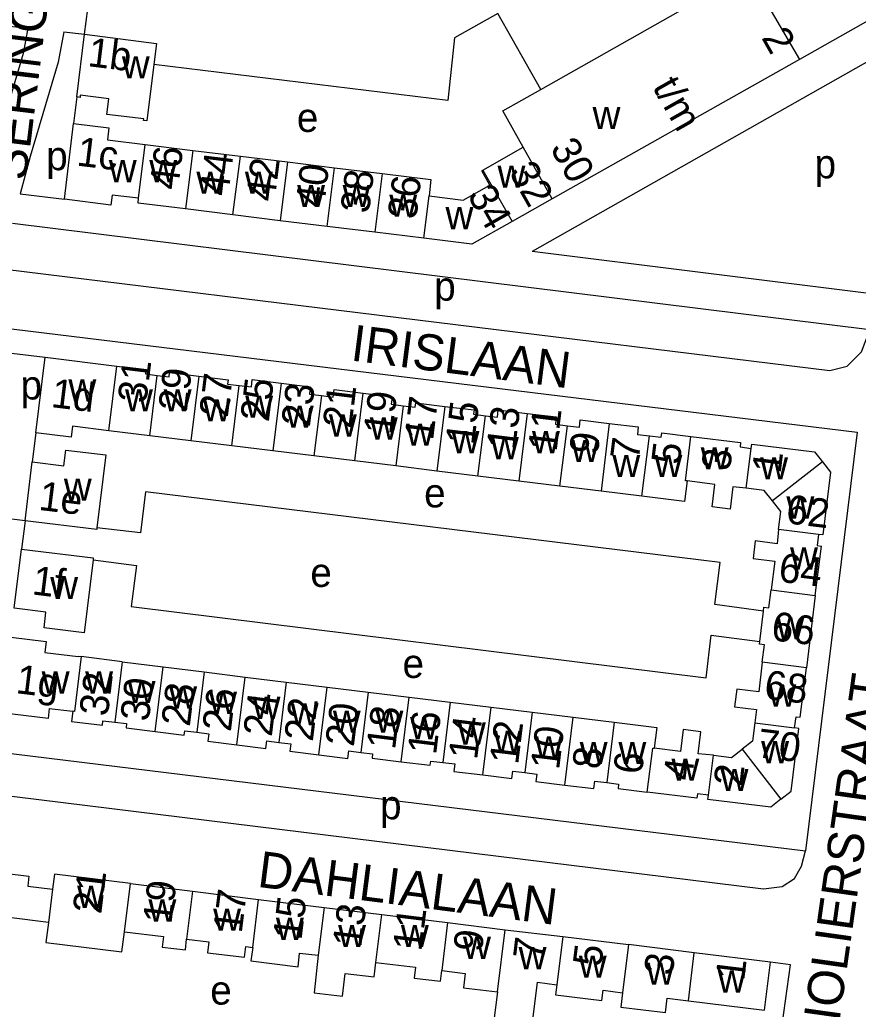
# Model space of a CAD drawing. Extents: x 161258 to 163262, y 380749 to 382054.
# Drawn here: x 162145.4 to 162261.5, y 381429.2 to 381566.3 of the extents above; entities that cross this region are included whole.
import ezdxf

# ---------------------------------------------------------------- set-up
doc = ezdxf.new("R2010")
doc.units = 0
for name, color, linetype in [('BLT_Basislijn', 7, 'Continuous'), ('BLT_Bebouwing', 7, 'Continuous'), ('BLT_Centroide', 7, 'Continuous'), ('BLT_Huisnummer', 7, 'Continuous'), ('BLT_Huisnummer_ tussenligend', 7, 'Continuous'), ('BLT_Huisnummer_reeks', 7, 'Continuous'), ('BLT_Onderverdeling_panden', 7, 'Continuous'), ('BLT_Straatnaam', 7, 'Continuous')]:
    doc.layers.add(name, color=color, linetype=linetype)

msp = doc.modelspace()

# ---------------------------------------------------------------- linework, layer by layer
at = {"layer": 'BLT_Basislijn'}
for p, q in [((162154.38, 381564.32), (162154.81, 381567.82)), ((162138.07, 381566.04), (162146.53, 381565.15)), ((162151.52, 381564.62), (162154.38, 381564.32)), ((162269.26, 381564.19), (162216.32, 381534.19)), ((162153.32, 381555.62), (162152.86, 381551.92)), ((162145.46, 381542.18), (162151.57, 381541.44)), ((162263.09, 381523.35), (162144.37, 381538.08)), ((162263.71, 381528.31), (162216.32, 381534.19)), ((162142.33, 381523.71), (162261.35, 381509.2)), ((162142.11, 381520.39), (162148.91, 381519.55)), ((162147.62, 381509.07), (162147.13, 381505.08)), ((162261.35, 381509.2), (162254.2, 381451.16)), ((162146.13, 381496.9), (162143.21, 381497.26)), ((162146.13, 381496.9), (162145.65, 381492.97)), ((162139.31, 381465.27), (162254.2, 381451.16))]:
    msp.add_line(p, q, dxfattribs=at)
for points in [[(162217.52, 381556.66), (162211.59, 381567.18), (162205.6, 381563.81), (162204.68, 381555.13), (162163.96, 381560.12)], [(162146.53, 381565.15), (162145.86, 381561.63), (162142.02, 381548.74), (162140.44, 381542.78)], [(162151.52, 381564.62), (162150.72, 381560.45), (162146.84, 381547.39), (162145.46, 381542.18)], [(162143.37, 381531.75), (162257.55, 381517.73), (162259.97, 381518.33), (162261.93, 381520.3), (162263.09, 381523.35)], [(162248.36, 381484.4), (162241.64, 381485.33), (162242.39, 381491.12), (162162.82, 381500.91), (162162.11, 381495.22), (162156.08, 381495.91)], [(162155.54, 381491.48), (162161.55, 381490.73), (162160.84, 381485.01), (162240.41, 381475.14), (162241.11, 381481.06), (162247.84, 381480.2)], [(162137.88, 381459.56), (162248.35, 381445.94), (162250.95, 381446.22), (162252.67, 381447.37), (162253.65, 381449.05), (162254.2, 381451.16)], [(162249.59, 381417.11), (162252.11, 381435.39), (162249.32, 381435.78)]]:
    msp.add_lwpolyline(points, dxfattribs=at)
at = {"layer": 'BLT_Bebouwing'}
for p, q in [((162217.52, 381556.66), (162246.25, 381572.92)), ((162265.49, 381567.7), (162253.33, 381560.83)), ((162153.32, 381555.62), (162154.38, 381564.32)), ((162154.38, 381564.32), (162164.32, 381563.01)), ((162164.32, 381563.01), (162163.96, 381560.12)), ((162163.96, 381560.12), (162162.99, 381552.29)), ((162253.33, 381560.83), (162219.13, 381541.51)), ((162212.27, 381553.69), (162217.52, 381556.66)), ((162157.47, 381553.2), (162157.73, 381555.38)), ((162215.09, 381548.65), (162212.27, 381553.69)), ((162151.57, 381541.44), (162152.86, 381551.92)), ((162152.86, 381551.92), (162157.73, 381551.33)), ((162157.73, 381551.33), (162157.53, 381549.7)), ((162157.53, 381549.7), (162162.78, 381549.05)), ((162162.78, 381549.05), (162169.37, 381548.22)), ((162209.53, 381545.48), (162215.09, 381548.65)), ((162169.37, 381548.22), (162175.94, 381547.42)), ((162175.94, 381547.42), (162182.48, 381546.61)), ((162182.48, 381546.61), (162188.99, 381545.8)), ((162188.99, 381545.8), (162195.56, 381545.01)), ((162195.56, 381545.01), (162202.32, 381544.17)), ((162202.32, 381544.17), (162202.06, 381541.9)), ((162206.77, 381541.31), (162210.5, 381543.4)), ((162158.19, 381542.03), (162158.02, 381540.64)), ((162161.85, 381541.58), (162158.19, 381542.03)), ((162202.06, 381541.9), (162206.77, 381541.31)), ((162158.02, 381540.64), (162151.57, 381541.44)), ((162161.77, 381540.9), (162161.85, 381541.58)), ((162168.36, 381540.12), (162161.77, 381540.9)), ((162219.13, 381541.51), (162213.55, 381538.37)), ((162174.92, 381539.28), (162168.36, 381540.12)), ((162181.47, 381538.48), (162174.92, 381539.28)), ((162187.98, 381537.69), (162181.47, 381538.48)), ((162194.56, 381536.9), (162187.98, 381537.69)), ((162213.55, 381538.37), (162208, 381535.22)), ((162201.34, 381536.05), (162194.56, 381536.9)), ((162208, 381535.22), (162201.34, 381536.05)), ((162147.62, 381509.07), (162148.91, 381519.55)), ((162148.91, 381519.55), (162158.84, 381518.33)), ((162158.84, 381518.33), (162162.87, 381517.83)), ((162162.87, 381517.83), (162162.8, 381517.24)), ((162162.8, 381517.24), (162164.44, 381517.04)), ((162166.08, 381516.83), (162166.15, 381517.43)), ((162166.15, 381517.43), (162170.19, 381516.93)), ((162164.44, 381517.04), (162166.08, 381516.83)), ((162170.19, 381516.93), (162174.23, 381516.44)), ((162174.23, 381516.44), (162174.15, 381515.84)), ((162174.15, 381515.84), (162175.79, 381515.64)), ((162177.46, 381515.44), (162177.59, 381516.47)), ((162177.59, 381516.47), (162181.6, 381515.98)), ((162181.6, 381515.98), (162185.61, 381515.48)), ((162175.79, 381515.64), (162177.46, 381515.44)), ((162185.61, 381515.48), (162185.49, 381514.45)), ((162185.49, 381514.45), (162187.15, 381514.25)), ((162188.81, 381514.04), (162188.94, 381515.08)), ((162188.94, 381515.08), (162192.95, 381514.58)), ((162192.95, 381514.58), (162196.97, 381514.09)), ((162187.15, 381514.25), (162188.81, 381514.04)), ((162196.97, 381514.09), (162196.84, 381513.06)), ((162196.84, 381513.06), (162198.5, 381512.85)), ((162200.15, 381512.65), (162200.22, 381513.25)), ((162200.22, 381513.25), (162204.25, 381512.75)), ((162198.5, 381512.85), (162200.15, 381512.65)), ((162204.25, 381512.75), (162208.29, 381512.26)), ((162208.29, 381512.26), (162208.22, 381511.66)), ((162208.22, 381511.66), (162209.86, 381511.46)), ((162211.52, 381511.26), (162211.65, 381512.29)), ((162211.65, 381512.29), (162215.66, 381511.79)), ((162215.66, 381511.79), (162219.68, 381511.3)), ((162209.86, 381511.46), (162211.52, 381511.26)), ((162219.68, 381511.3), (162219.55, 381510.27)), ((162219.55, 381510.27), (162221.21, 381510.06)), ((162222.88, 381509.86), (162223, 381510.89)), ((162223, 381510.89), (162227.02, 381510.4)), ((162227.02, 381510.4), (162231.03, 381509.91)), ((162152.51, 381508.47), (162147.62, 381509.07)), ((162152.69, 381510), (162152.51, 381508.47)), ((162157.74, 381509.38), (162152.69, 381510)), ((162163.41, 381508.68), (162157.74, 381509.38)), ((162221.21, 381510.06), (162222.88, 381509.86)), ((162231.03, 381509.91), (162230.9, 381508.88)), ((162230.9, 381508.88), (162232.57, 381508.67)), ((162234.21, 381508.47), (162234.28, 381509.07)), ((162234.28, 381509.07), (162238.32, 381508.57)), ((162169.09, 381507.98), (162163.41, 381508.68)), ((162174.77, 381507.28), (162169.09, 381507.98)), ((162232.57, 381508.67), (162234.21, 381508.47)), ((162238.32, 381508.57), (162245.19, 381507.73)), ((162245.19, 381507.73), (162245.12, 381507.13)), ((162246.65, 381506.94), (162246.73, 381507.54)), ((162246.73, 381507.54), (162255.42, 381506.47)), ((162151.52, 381504.54), (162151.79, 381506.71)), ((162151.79, 381506.71), (162157.33, 381506.03)), ((162180.45, 381506.59), (162174.77, 381507.28)), ((162186.12, 381505.89), (162180.45, 381506.59)), ((162245.12, 381507.13), (162246.65, 381506.94)), ((162255.42, 381506.47), (162256.52, 381505.05)), ((162146.13, 381496.9), (162147.13, 381505.08)), ((162147.13, 381505.08), (162151.52, 381504.54)), ((162157.33, 381506.03), (162156.08, 381495.91)), ((162191.8, 381505.19), (162186.12, 381505.89)), ((162197.48, 381504.5), (162191.8, 381505.19)), ((162256.52, 381505.05), (162257.63, 381503.63)), ((162203.15, 381503.8), (162197.48, 381504.5)), ((162208.83, 381503.1), (162203.15, 381503.8)), ((162257.63, 381503.63), (162256.56, 381494.94)), ((162214.51, 381502.41), (162208.83, 381503.1)), ((162220.19, 381501.71), (162214.51, 381502.41)), ((162237.8, 381502.43), (162237.45, 381499.59)), ((162225.87, 381501.01), (162220.19, 381501.71)), ((162231.54, 381500.31), (162225.87, 381501.01)), ((162248.48, 381501.11), (162245.98, 381501.42)), ((162249.62, 381499.66), (162248.48, 381501.11)), ((162237.45, 381499.59), (162231.54, 381500.31)), ((162250.76, 381498.2), (162249.62, 381499.66)), ((162250.45, 381495.7), (162250.76, 381498.2)), ((162156.05, 381495.68), (162146.13, 381496.9)), ((162156.08, 381495.91), (162156.05, 381495.68)), ((162255.97, 381495.02), (162255.78, 381493.48)), ((162256.56, 381494.94), (162255.97, 381495.02)), ((162144.64, 381484.79), (162145.65, 381492.97)), ((162145.65, 381492.97), (162155.57, 381491.75)), ((162255.54, 381486.54), (162256.38, 381493.41)), ((162255.78, 381493.48), (162256.38, 381493.41)), ((162155.54, 381491.48), (162154.3, 381481.4)), ((162155.57, 381491.75), (162155.54, 381491.48)), ((162249.12, 381484.86), (162249.42, 381487.32)), ((162255.54, 381486.54), (162254.31, 381476.55)), ((162149.03, 381484.25), (162144.64, 381484.79)), ((162148.76, 381482.08), (162149.03, 381484.25)), ((162247.84, 381480.2), (162248.36, 381484.4)), ((162248.36, 381484.4), (162248.42, 381484.94)), ((162248.42, 381484.94), (162249.12, 381484.86)), ((162154.3, 381481.4), (162148.76, 381482.08)), ((162144.15, 381480.8), (162149.04, 381480.2)), ((162149.04, 381480.2), (162148.85, 381478.67)), ((162247.8, 381479.82), (162247.84, 381480.2)), ((162248.49, 381479.74), (162247.8, 381479.82)), ((162248.19, 381477.3), (162248.49, 381479.74)), ((162159.57, 381477.35), (162153.92, 381478.09)), ((162159.57, 381477.35), (162165.24, 381476.66)), ((162165.24, 381476.66), (162170.92, 381475.96)), ((162170.92, 381475.96), (162176.6, 381475.26)), ((162253.46, 381469.68), (162254.31, 381476.55)), ((162176.6, 381475.26), (162182.28, 381474.57)), ((162182.28, 381474.57), (162187.95, 381473.87)), ((162187.95, 381473.87), (162193.63, 381473.17)), ((162193.63, 381473.17), (162199.31, 381472.47)), ((162199.31, 381472.47), (162204.99, 381471.78)), ((162149.49, 381470.91), (162149.32, 381469.53)), ((162149.49, 381470.91), (162152.76, 381470.53)), ((162152.76, 381470.53), (162152.58, 381469.12)), ((162204.99, 381471.78), (162210.66, 381471.08)), ((162210.66, 381471.08), (162216.34, 381470.38)), ((162149.32, 381469.53), (162142.86, 381470.31)), ((162152.58, 381469.12), (162156.83, 381468.6)), ((162156.83, 381468.6), (162156.9, 381469.2)), ((162156.9, 381469.2), (162158.54, 381469)), ((162216.34, 381470.38), (162222.02, 381469.69)), ((162222.02, 381469.69), (162227.7, 381468.99)), ((162252.68, 381468.22), (162252.87, 381469.75)), ((162252.87, 381469.75), (162253.46, 381469.68)), ((162158.54, 381469), (162160.18, 381468.8)), ((162160.18, 381468.8), (162160.11, 381468.2)), ((162160.11, 381468.2), (162164.15, 381467.7)), ((162168.18, 381467.21), (162168.25, 381467.8)), ((162168.25, 381467.8), (162169.9, 381467.6)), ((162227.7, 381468.99), (162233.6, 381468.26)), ((162233.6, 381468.26), (162233.25, 381465.4)), ((162247.16, 381468.9), (162246.85, 381466.39)), ((162252.21, 381459.46), (162253.27, 381468.15)), ((162253.27, 381468.15), (162252.68, 381468.22)), ((162164.15, 381467.7), (162168.18, 381467.21)), ((162169.9, 381467.6), (162171.56, 381467.4)), ((162171.56, 381467.4), (162171.43, 381466.37)), ((162171.43, 381466.37), (162175.45, 381465.87)), ((162179.46, 381465.38), (162179.59, 381466.41)), ((162179.59, 381466.41), (162181.25, 381466.21)), ((162246.85, 381466.39), (162245.4, 381465.25)), ((162175.45, 381465.87), (162179.46, 381465.38)), ((162181.25, 381466.21), (162182.91, 381466)), ((162182.91, 381466), (162182.79, 381464.97)), ((162182.79, 381464.97), (162186.8, 381464.48)), ((162190.82, 381463.99), (162190.94, 381465.02)), ((162190.94, 381465.02), (162192.61, 381464.81)), ((162243.94, 381464.11), (162245.4, 381465.25)), ((162186.8, 381464.48), (162190.82, 381463.99)), ((162192.61, 381464.81), (162194.25, 381464.61)), ((162194.25, 381464.61), (162194.18, 381464.02)), ((162194.18, 381464.02), (162198.21, 381463.52)), ((162202.24, 381463.03), (162202.32, 381463.62)), ((162202.32, 381463.62), (162203.96, 381463.42)), ((162241.43, 381464.42), (162243.94, 381464.11)), ((162198.21, 381463.52), (162202.24, 381463.03)), ((162203.96, 381463.42), (162205.62, 381463.22)), ((162205.62, 381463.22), (162205.5, 381462.18)), ((162213.52, 381461.2), (162213.65, 381462.23)), ((162213.65, 381462.23), (162215.31, 381462.03)), ((162205.5, 381462.18), (162209.51, 381461.69)), ((162209.51, 381461.69), (162213.52, 381461.2)), ((162215.31, 381462.03), (162216.98, 381461.82)), ((162216.98, 381461.82), (162216.85, 381460.79)), ((162216.85, 381460.79), (162220.87, 381460.3)), ((162220.87, 381460.3), (162224.88, 381459.8)), ((162224.88, 381459.8), (162225.01, 381460.84)), ((162225.01, 381460.84), (162226.67, 381460.63)), ((162226.67, 381460.63), (162228.31, 381460.43)), ((162228.31, 381460.43), (162228.24, 381459.83)), ((162228.24, 381459.83), (162232.27, 381459.31)), ((162239.15, 381458.49), (162232.27, 381459.31)), ((162239.22, 381459.09), (162239.15, 381458.49)), ((162240.75, 381458.9), (162239.22, 381459.09)), ((162240.68, 381458.31), (162240.75, 381458.9)), ((162249.37, 381457.24), (162240.68, 381458.31)), ((162250.79, 381458.35), (162249.37, 381457.24)), ((162250.79, 381458.35), (162252.21, 381459.46)), ((162160.72, 381446.64), (162169.3, 381445.58)), ((162169.3, 381445.58), (162178.45, 381444.45)), ((162178.45, 381444.45), (162187.53, 381443.34)), ((162187.53, 381443.34), (162195.51, 381442.37)), ((162195.51, 381442.37), (162204.63, 381441.24)), ((162204.63, 381441.24), (162212.6, 381440.26)), ((162212.6, 381440.26), (162220.57, 381439.3)), ((162220.57, 381439.3), (162229.66, 381438.19)), ((162238.79, 381437.06), (162229.66, 381438.19)), ((162249.32, 381435.78), (162238.79, 381437.06))]:
    msp.add_line(p, q, dxfattribs=at)
for points in [[(162157.73, 381555.38), (162153.76, 381555.85), (162153.74, 381555.56), (162153.32, 381555.62)], [(162162.99, 381552.29), (162162.55, 381552.36), (162162.56, 381552.58), (162157.47, 381553.2)], [(162210.5, 381543.4), (162209.36, 381545.38), (162209.53, 381545.48)], [(162245.98, 381501.42), (162244.11, 381501.61), (162243.73, 381498.53), (162241.27, 381498.84), (162241.64, 381501.92), (162237.8, 381502.43)], [(162250.45, 381495.7), (162250.24, 381493.7), (162247.22, 381494.14), (162246.92, 381491.67), (162249.94, 381491.31), (162249.42, 381487.32)], [(162148.85, 381478.67), (162153.48, 381478.1), (162153.49, 381478.14), (162153.92, 381478.09)], [(162248.19, 381477.3), (162247.72, 381473.23), (162244.69, 381473.6), (162244.37, 381471.14), (162247.41, 381470.74), (162247.16, 381468.9)], [(162241.43, 381464.42), (162239.33, 381464.64), (162239.7, 381467.66), (162237.24, 381467.97), (162236.87, 381464.95), (162233.25, 381465.4)], [(162149.38, 381441.27), (162143.87, 381441.94), (162143.32, 381437.31), (162142.33, 381437.43), (162141.46, 381430.23), (162138.67, 381430.57), (162138.04, 381430.64), (162140.22, 381448.44)], [(162140.22, 381448.44), (162146.67, 381447.65), (162146.5, 381446.27), (162149.94, 381445.85)], [(162160.72, 381446.64), (162150.21, 381447.93), (162149.94, 381445.85)], [(162149.38, 381441.27), (162149.03, 381438.48), (162159.55, 381437.2), (162159.89, 381439.98)], [(162159.89, 381439.98), (162165.28, 381439.32), (162165.1, 381437.84), (162168.33, 381437.46), (162168.49, 381438.94)], [(162168.49, 381438.94), (162171.56, 381438.57), (162171.38, 381437.07), (162176.5, 381436.44), (162176.68, 381437.92), (162177.65, 381437.8)], [(162177.65, 381437.8), (162177.41, 381435.94), (162183.93, 381435.13), (162184.13, 381437.02), (162186.73, 381436.74)], [(162186.73, 381436.74), (162186.14, 381431.53), (162190.08, 381431.03), (162190.47, 381434.2), (162194.46, 381433.71), (162194.7, 381435.73)], [(162194.7, 381435.73), (162200.18, 381435.05), (162199.99, 381433.55), (162203.64, 381433.11), (162203.82, 381434.61)], [(162237.99, 381430.4), (162248.5, 381429.13), (162249.32, 381435.78)], [(162203.82, 381434.61), (162207.06, 381434.21), (162206.81, 381432.22), (162211.55, 381431.64)], [(162211.55, 381431.64), (162211.03, 381427.69), (162216.35, 381427.03), (162217.08, 381432.98), (162219.76, 381432.64)], [(162219.76, 381432.64), (162219.57, 381431.25), (162225.98, 381430.47), (162226.18, 381431.86), (162228.85, 381431.53)], [(162228.85, 381431.53), (162228.61, 381429.53), (162234.78, 381428.79), (162235.03, 381430.76), (162237.99, 381430.4)]]:
    msp.add_lwpolyline(points, dxfattribs=at)
at = {"layer": 'BLT_Onderverdeling_panden'}
for p, q in [((162246.25, 381572.92), (162253.33, 381560.83)), ((162161.85, 381541.58), (162162.78, 381549.05)), ((162219.13, 381541.51), (162215.09, 381548.65)), ((162169.37, 381548.22), (162168.36, 381540.12)), ((162174.92, 381539.28), (162175.94, 381547.42)), ((162182.48, 381546.61), (162181.47, 381538.48)), ((162187.98, 381537.69), (162188.99, 381545.8)), ((162195.56, 381545.01), (162194.56, 381536.9)), ((162209.53, 381545.48), (162213.55, 381538.37)), ((162201.34, 381536.05), (162202.06, 381541.9)), ((162157.74, 381509.38), (162158.84, 381518.33)), ((162163.41, 381508.68), (162164.44, 381517.04)), ((162170.19, 381516.93), (162169.09, 381507.98)), ((162181.6, 381515.98), (162180.45, 381506.59)), ((162174.77, 381507.28), (162175.79, 381515.64)), ((162191.8, 381505.19), (162192.95, 381514.58)), ((162187.15, 381514.25), (162186.12, 381505.89)), ((162198.5, 381512.85), (162197.48, 381504.5)), ((162204.25, 381512.75), (162203.15, 381503.8)), ((162215.66, 381511.79), (162214.51, 381502.41)), ((162208.83, 381503.1), (162209.86, 381511.46)), ((162227.02, 381510.4), (162225.87, 381501.01)), ((162220.19, 381501.71), (162221.21, 381510.06)), ((162231.54, 381500.31), (162232.57, 381508.67)), ((162237.57, 381502.46), (162238.32, 381508.57)), ((162245.98, 381501.42), (162246.65, 381506.94)), ((162256.52, 381505.05), (162249.62, 381499.66)), ((162237.8, 381502.43), (162237.57, 381502.46)), ((162255.97, 381495.02), (162250.45, 381495.7)), ((162249.42, 381487.32), (162255.54, 381486.54)), ((162159.57, 381477.35), (162158.54, 381469)), ((162164.15, 381467.7), (162165.24, 381476.66)), ((162170.92, 381475.96), (162169.9, 381467.6)), ((162254.31, 381476.55), (162248.19, 381477.3)), ((162175.45, 381465.87), (162176.6, 381475.26)), ((162182.28, 381474.57), (162181.25, 381466.21)), ((162186.8, 381464.48), (162187.95, 381473.87)), ((162193.63, 381473.17), (162192.61, 381464.81)), ((162198.21, 381463.52), (162199.31, 381472.47)), ((162204.99, 381471.78), (162203.96, 381463.42)), ((162209.51, 381461.69), (162210.66, 381471.08)), ((162216.34, 381470.38), (162215.31, 381462.03)), ((162220.87, 381460.3), (162222.02, 381469.69)), ((162227.7, 381468.99), (162226.67, 381460.63)), ((162247.16, 381468.9), (162252.68, 381468.22)), ((162245.4, 381465.25), (162250.79, 381458.35)), ((162240.75, 381458.9), (162241.43, 381464.42)), ((162149.94, 381445.85), (162149.38, 381441.27)), ((162159.89, 381439.98), (162160.72, 381446.64)), ((162169.3, 381445.58), (162168.49, 381438.94)), ((162177.65, 381437.8), (162178.45, 381444.45)), ((162187.53, 381443.34), (162186.73, 381436.74)), ((162194.7, 381435.73), (162195.51, 381442.37)), ((162204.63, 381441.24), (162203.82, 381434.61)), ((162211.55, 381431.64), (162212.6, 381440.26)), ((162220.57, 381439.3), (162219.76, 381432.64)), ((162229.66, 381438.19), (162228.85, 381431.53)), ((162237.99, 381430.4), (162238.79, 381437.06))]:
    msp.add_line(p, q, dxfattribs=at)
for points in [[(162153.92, 381478.09), (162152.96, 381470.5), (162152.76, 381470.53)], [(162232.27, 381459.31), (162233.04, 381465.42), (162233.25, 381465.4)]]:
    msp.add_lwpolyline(points, dxfattribs=at)

# ---------------------------------------------------------------- texts
at = {"layer": 'BLT_Centroide'}
for s, p in [('w', (162159.53, 381558.19)), ('w', (162224.7, 381551.16)), ('e', (162183.76, 381550.77)), ('p', (162149.06, 381545.47)), ('p', (162255.44, 381544.35)), ('w', (162157.72, 381543.81)), ('w', (162163.33, 381543.81)), ('w', (162211.54, 381543.05)), ('w', (162169.85, 381542.2)), ('w', (162176.56, 381542.2)), ('w', (162183.8, 381540.37)), ('w', (162190.09, 381540.37)), ('w', (162196.56, 381539.02)), ('w', (162204.34, 381537.3)), ('p', (162202.78, 381527.4)), ('p', (162145.51, 381513.71)), ('w', (162152.13, 381513.42)), ('w', (162159.97, 381512.05)), ('w', (162165.33, 381512.05)), ('w', (162170.75, 381510.67)), ('w', (162176.61, 381511.17)), ('w', (162182.23, 381509.79)), ('w', (162188.19, 381508.57)), ('w', (162193.86, 381508.16)), ('w', (162198.89, 381507.31)), ('w', (162205.17, 381506.26)), ('w', (162216.31, 381506.27)), ('w', (162210.62, 381505.42)), ('w', (162221.74, 381505.03)), ('w', (162239.67, 381504.01)), ('w', (162227.44, 381502.96)), ('w', (162233.26, 381502.96)), ('w', (162247.9, 381502.64)), ('w', (162151.5, 381499.69)), ('e', (162201.38, 381498.76)), ('w', (162251.54, 381497.21)), ('w', (162252.04, 381490.14)), ('e', (162185.63, 381487.74)), ('w', (162149.61, 381486.05)), ('w', (162250.16, 381480.47)), ('e', (162198.39, 381475.13)), ('w', (162148.43, 381472.97)), ('w', (162154.45, 381472.97)), ('w', (162160.33, 381471.66)), ('w', (162166.08, 381470.88)), ('w', (162171.61, 381470.16)), ('w', (162249.02, 381471.17)), ('w', (162177.62, 381469.45)), ('w', (162182.91, 381468.56)), ('w', (162188.74, 381467.55)), ('w', (162194.65, 381467.55)), ('w', (162199.44, 381466.64)), ('w', (162206.05, 381465.89)), ('w', (162211.02, 381464.77)), ('w', (162216.71, 381463.99)), ('w', (162248.04, 381463.32)), ('w', (162222.92, 381463.21)), ('w', (162228.28, 381463.21)), ('w', (162235.62, 381460.9)), ('w', (162242.42, 381459.46)), ('p', (162195.28, 381455.55)), ('w', (162153.34, 381443.28)), ('w', (162163.21, 381441.38)), ('w', (162172.17, 381440.11)), ('w', (162180.86, 381438.84)), ('w', (162189.47, 381437.84)), ('w', (162198.16, 381437.84)), ('w', (162206.76, 381436.21)), ('w', (162214.46, 381434.78)), ('w', (162222.79, 381433.6)), ('w', (162232.16, 381432.62)), ('w', (162242.04, 381431.54)), ('e', (162171.77, 381429.88))]:
    msp.add_text(s, height=4, dxfattribs=at).set_placement(p)
at = {"layer": 'BLT_Huisnummer'}
for s, rotation, p in [('1b', 352.9937, (162154.7, 381559.9)), ('1c', 352.9937, (162153.17, 381546.13)), ('46', 82.9937, (162167.31, 381542.63)), ('42', 82.9937, (162180.68, 381541.02)), ('32', 299.4882, (162213.04, 381545.26)), ('38', 82.9937, (162193.74, 381539.39)), ('34', 299.4882, (162207.29, 381542.04)), ('31', 83.0053, (162162.9, 381513.09)), ('29', 83.0053, (162168.52, 381511.91)), ('1d', 352.9937, (162149.62, 381512.67)), ('25', 83.0053, (162179.87, 381510.51)), ('21', 83.0053, (162191.29, 381509.6)), ('17', 83.0053, (162202.61, 381507.96)), ('13', 83.0053, (162213.97, 381506.62)), ('9', 83.0053, (162225.42, 381505.98)), ('5', 83.0053, (162236.77, 381504.58)), ('1', 83.0053, (162250.73, 381503.36)), ('1e', 352.9937, (162147.91, 381498.43)), ('62', 352.9973, (162251.35, 381496.59)), ('1f', 352.9937, (162146.99, 381486.72)), ('66', 352.9973, (162249.33, 381480.38)), ('1g', 352.9937, (162144.75, 381473.04)), ('32', 83.0053, (162157.58, 381469.72)), ('28', 83.0053, (162168.93, 381468.3)), ('24', 83.0053, (162180.28, 381466.91)), ('20', 83.0053, (162191.64, 381465.52)), ('16', 83.0053, (162203.03, 381464.4)), ('12', 83.0053, (162214.39, 381463.04)), ('70', 352.9973, (162247.35, 381464.17)), ('8', 83.0053, (162225.83, 381462.37)), ('4', 83.0053, (162238.45, 381460.82)), ('2', 83.0053, (162245.41, 381459.99)), ('19', 83.0053, (162166.38, 381440.94)), ('15', 83.0053, (162184.39, 381438.72)), ('11', 83.0053, (162200.99, 381437.18)), ('7', 83.0053, (162217.64, 381435.99)), ('3', 83.0053, (162235.77, 381433.83)), ('1', 83.0053, (162245.68, 381433.1))]:
    msp.add_text(s, height=4, rotation=rotation, dxfattribs=at).set_placement(p)
at = {"layer": 'BLT_Huisnummer_ tussenligend'}
for s, rotation, p in [('44', 82.9937, (162174.26, 381541.78)), ('40', 82.9937, (162187.52, 381540.16)), ('36', 82.9937, (162200.28, 381538.58)), ('27', 83.0053, (162174.19, 381511.15)), ('23', 83.0053, (162185.55, 381509.82)), ('19', 83.0053, (162196.94, 381508.71)), ('15', 83.0053, (162208.29, 381507.31)), ('11', 83.0053, (162219.71, 381506.4)), ('7', 83.0053, (162231.09, 381505.22)), ('3', 83.0053, (162243.72, 381503.73)), ('64', 352.9973, (162250.33, 381488.49)), ('68', 352.9973, (162248.34, 381472.28)), ('30', 83.0053, (162163.25, 381469)), ('26', 83.0053, (162174.61, 381467.6)), ('22', 83.0053, (162185.96, 381466.23)), ('18', 83.0053, (162197.35, 381465.11)), ('14', 83.0053, (162208.71, 381463.71)), ('10', 83.0053, (162220.06, 381462.32)), ('6', 83.0053, (162231.51, 381461.67)), ('21', 83.0053, (162156.67, 381442.33)), ('17', 83.0053, (162176.12, 381439.68)), ('13', 83.0053, (162192.66, 381437.71)), ('9', 83.0053, (162209.37, 381437.07)), ('5', 83.0053, (162225.91, 381435.03))]:
    msp.add_text(s, height=4, rotation=rotation, dxfattribs=at).set_placement(p)
at = {"layer": 'BLT_Huisnummer_reeks'}
for s, p in [('2', (162248.02, 381563.84)), ('t/m', (162232.92, 381557.01)), ('30', (162218.76, 381548.52))]:
    msp.add_text(s, height=4, rotation=299.4882, dxfattribs=at).set_placement(p)
at = {"layer": 'BLT_Straatnaam'}
for s, height, rotation, p in [('SERINGENSTRAAT', 5, 83.0026, (162146.26, 381543.92)), ('IRISLAAN', 5, 352.6951, (162191.09, 381519.13)), ('VIOLIERSTRAAT', 4.9999, 81.9985, (162258.26, 381423.03)), ('DAHLIALAAN', 5, 352.6951, (162178.18, 381446.21))]:
    msp.add_text(s, height=height, rotation=rotation, dxfattribs=at).set_placement(p)

doc.saveas('drawing.dxf')
